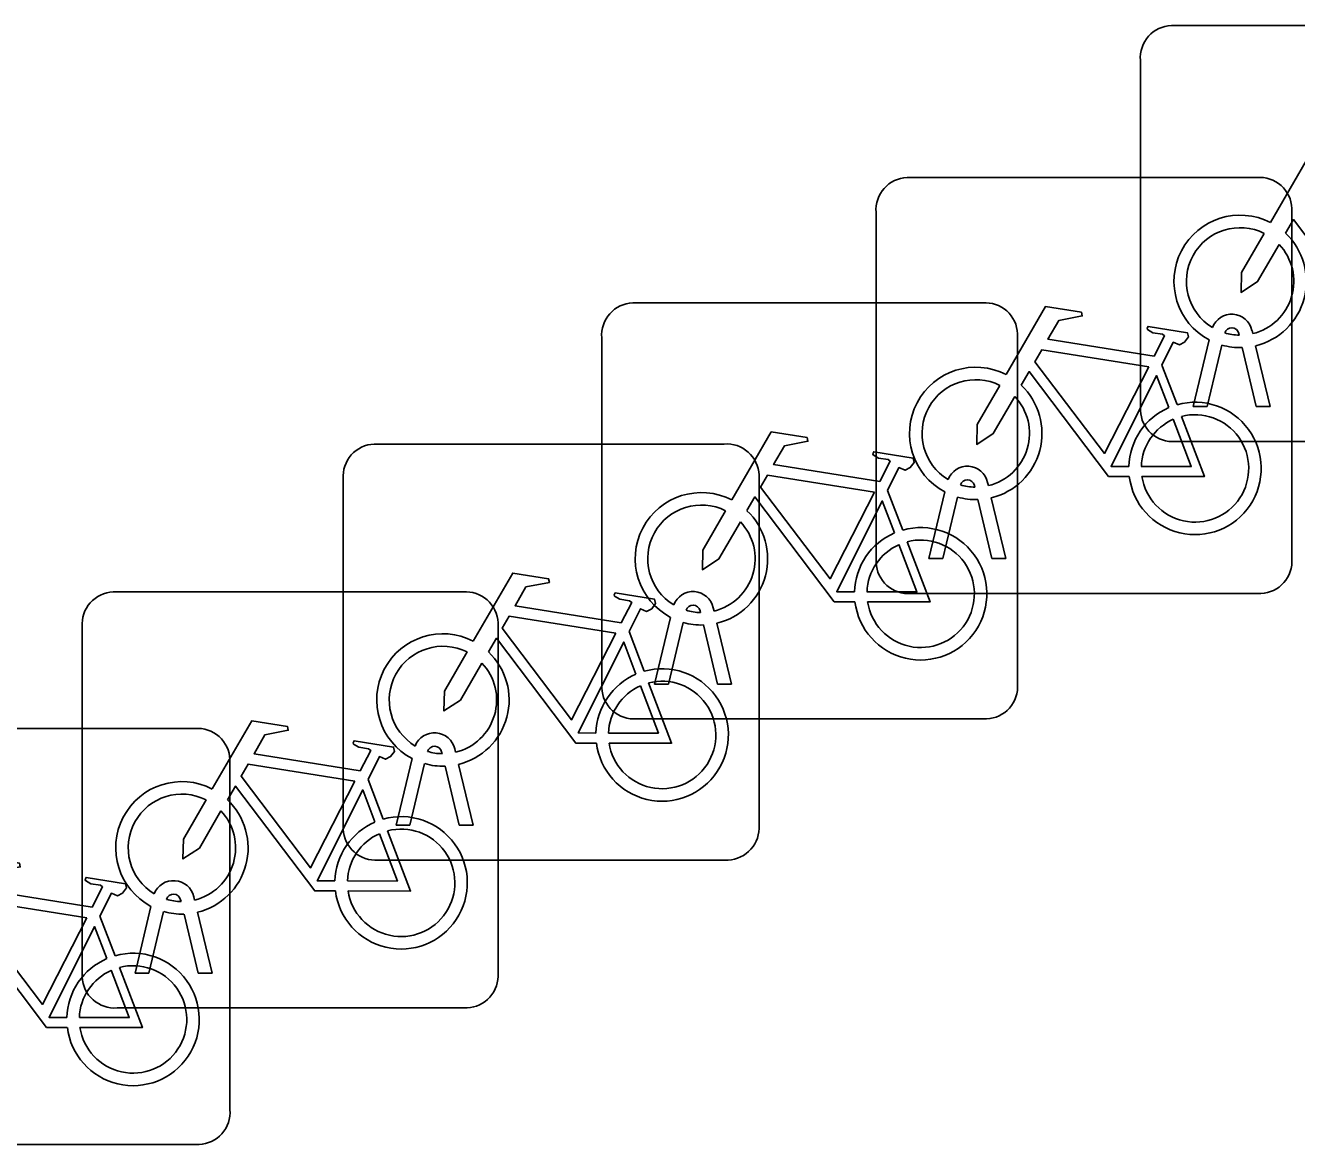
# Model space of a CAD drawing. Extents: x 158835 to 160077, y 386387 to 387778.
# Drawn here: x 159677.103 to 159680.157, y 387562.951 to 387565.639 of the extents above; entities that cross this region are included whole.
import ezdxf

# ---------------------------------------------------------------- set-up
doc = ezdxf.new("R2010")
doc.units = 0
doc.layers.add('IMGEO_Fietsenrek', color=7, linetype='Continuous')

msp = doc.modelspace()

# ---------------------------------------------------------------- linework, layer by layer
at = {"layer": 'IMGEO_Fietsenrek'}
for p, q in [((159679.8559, 387565.6385), (159680.6968, 387565.6385)), ((159680.6968, 387565.6385), (159679.8559, 387565.6385)), ((159679.7815, 387564.7139), (159679.7815, 387565.5548)), ((159679.7815, 387565.5548), (159679.7815, 387564.7139)), ((159679.2209, 387565.2735), (159680.0618, 387565.2735)), ((159680.0618, 387565.2735), (159679.2209, 387565.2735)), ((159679.1465, 387564.3489), (159679.1465, 387565.1898)), ((159679.1465, 387565.1898), (159679.1465, 387564.3489)), ((159680.1455, 387565.1991), (159680.1455, 387564.3582)), ((159680.1455, 387564.3582), (159680.1455, 387565.1991)), ((159678.5619, 387564.9725), (159679.4028, 387564.9725)), ((159679.4028, 387564.9725), (159678.5619, 387564.9725)), ((159680.0496, 387564.9064), (159680.0514, 387564.8985)), ((159678.4875, 387564.0479), (159678.4875, 387564.8888)), ((159678.4875, 387564.8888), (159678.4875, 387564.0479)), ((159679.4865, 387564.8981), (159679.4865, 387564.0572)), ((159679.4865, 387564.0572), (159679.4865, 387564.8981)), ((159679.9085, 387564.7233), (159679.9468, 387564.8833)), ((159680.0189, 387564.8949), (159680.0179, 387564.8992)), ((159679.9772, 387564.8711), (159679.9419, 387564.7233)), ((159680.06, 387564.7233), (159680.0261, 387564.865)), ((159680.0584, 387564.8693), (159680.0934, 387564.7233)), ((159679.8332, 387564.8232), (159679.8695, 387564.728)), ((159679.9419, 387564.7233), (159679.9085, 387564.7233)), ((159680.0934, 387564.7233), (159680.06, 387564.7233)), ((159677.9409, 387564.6335), (159678.7818, 387564.6335)), ((159678.7818, 387564.6335), (159677.9409, 387564.6335)), ((159680.7061, 387564.6395), (159679.8652, 387564.6395)), ((159679.8652, 387564.6395), (159680.7061, 387564.6395)), ((159677.8665, 387563.7089), (159677.8665, 387564.5498)), ((159677.8665, 387564.5498), (159677.8665, 387563.7089)), ((159678.8655, 387564.5591), (159678.8655, 387563.7182)), ((159678.8655, 387563.7182), (159678.8655, 387564.5591)), ((159679.4146, 387564.5414), (159679.4164, 387564.5335)), ((159679.1742, 387564.5222), (159679.2105, 387564.427)), ((159679.2735, 387564.3583), (159679.3118, 387564.5183)), ((159679.3839, 387564.5299), (159679.3829, 387564.5342)), ((159679.3422, 387564.5061), (159679.3069, 387564.3583)), ((159679.425, 387564.3583), (159679.3911, 387564.5)), ((159679.4234, 387564.5043), (159679.4584, 387564.3583)), ((159679.3069, 387564.3583), (159679.2735, 387564.3583)), ((159679.4584, 387564.3583), (159679.425, 387564.3583)), ((159677.3139, 387564.2785), (159678.1548, 387564.2785)), ((159678.1548, 387564.2785), (159677.3139, 387564.2785)), ((159680.0711, 387564.2745), (159679.2302, 387564.2745)), ((159679.2302, 387564.2745), (159680.0711, 387564.2745)), ((159678.7556, 387564.2404), (159678.7574, 387564.2325)), ((159678.2385, 387564.2041), (159678.2385, 387563.3632)), ((159678.2385, 387563.3632), (159678.2385, 387564.2041)), ((159678.6145, 387564.0573), (159678.6528, 387564.2173)), ((159678.6832, 387564.2051), (159678.6479, 387564.0573)), ((159678.7249, 387564.2289), (159678.7239, 387564.2332)), ((159678.7644, 387564.2033), (159678.7994, 387564.0573)), ((159677.2395, 387563.3539), (159677.2395, 387564.1948)), ((159677.2395, 387564.1948), (159677.2395, 387563.3539)), ((159678.5532, 387564.1832), (159678.5895, 387564.088)), ((159678.766, 387564.0573), (159678.7321, 387564.199)), ((159678.6479, 387564.0573), (159678.6145, 387564.0573)), ((159678.7994, 387564.0573), (159678.766, 387564.0573)), ((159679.4121, 387563.9735), (159678.5712, 387563.9735)), ((159678.5712, 387563.9735), (159679.4121, 387563.9735)), ((159676.6699, 387563.9505), (159677.5108, 387563.9505)), ((159677.5108, 387563.9505), (159676.6699, 387563.9505)), ((159678.1346, 387563.9014), (159678.1364, 387563.8935)), ((159677.5945, 387563.8761), (159677.5945, 387563.0352)), ((159677.5945, 387563.0352), (159677.5945, 387563.8761)), ((159677.9935, 387563.7183), (159678.0318, 387563.8783)), ((159678.1039, 387563.8899), (159678.1029, 387563.8942)), ((159678.0622, 387563.8661), (159678.0269, 387563.7183)), ((159678.145, 387563.7183), (159678.1111, 387563.86)), ((159678.1434, 387563.8643), (159678.1784, 387563.7183)), ((159677.9262, 387563.8282), (159677.9625, 387563.733)), ((159678.0269, 387563.7183), (159677.9935, 387563.7183)), ((159678.1784, 387563.7183), (159678.145, 387563.7183)), ((159678.7911, 387563.6345), (159677.9502, 387563.6345)), ((159677.9502, 387563.6345), (159678.7911, 387563.6345)), ((159677.4769, 387563.5349), (159677.4759, 387563.5392)), ((159677.5076, 387563.5464), (159677.5094, 387563.5385)), ((159677.3665, 387563.3633), (159677.4048, 387563.5233)), ((159677.4352, 387563.5111), (159677.3999, 387563.3633)), ((159677.518, 387563.3633), (159677.4841, 387563.505)), ((159677.5164, 387563.5093), (159677.5514, 387563.3633)), ((159677.2822, 387563.5002), (159677.3185, 387563.405)), ((159677.3999, 387563.3633), (159677.3665, 387563.3633)), ((159677.5514, 387563.3633), (159677.518, 387563.3633)), ((159678.1641, 387563.2795), (159677.3232, 387563.2795)), ((159677.3232, 387563.2795), (159678.1641, 387563.2795)), ((159677.5201, 387562.9515), (159676.6792, 387562.9515)), ((159676.6792, 387562.9515), (159677.5201, 387562.9515))]:
    msp.add_line(p, q, dxfattribs=at)
for points in [[(159680.0941, 387565.1652), (159680.1888, 387565.3287), (159680.275, 387565.3149), (159680.2767, 387565.3062), (159680.2206, 387565.2953), (159680.1944, 387565.25), (159680.4496, 387565.2092)], [(159680.3898, 387564.9205), (159680.3401, 387564.9206), (159680.1494, 387565.1723), (159680.1304, 387565.1395)], [(159680.1148, 387565.1127), (159680.0632, 387565.0235), (159680.0233, 387564.9975), (159680.0245, 387565.045), (159680.079, 387565.1392)], [(159679.4591, 387564.8002), (159679.5538, 387564.9637), (159679.64, 387564.9499), (159679.6417, 387564.9412), (159679.5856, 387564.9303), (159679.5594, 387564.885), (159679.8146, 387564.8442)], [(159679.8146, 387564.8442), (159679.8396, 387564.893), (159679.8345, 387564.897), (159679.8113, 387564.9007), (159679.7986, 387564.9082), (159679.7976, 387564.9113), (159679.7998, 387564.9159), (159679.8946, 387564.9008), (159679.8969, 387564.8905), (159679.8875, 387564.8781), (159679.8751, 387564.8717), (159679.8606, 387564.8779), (159679.8332, 387564.8232)], [(159679.8017, 387564.819), (159679.5449, 387564.86), (159679.5282, 387564.8312), (159679.6952, 387564.6109), (159679.8017, 387564.819)], [(159679.7548, 387564.5555), (159679.7051, 387564.5556), (159679.5144, 387564.8073), (159679.4954, 387564.7745)], [(159679.8497, 387564.721), (159679.8204, 387564.7978), (159679.711, 387564.5797), (159679.7537, 387564.5796)], [(159679.4798, 387564.7477), (159679.4282, 387564.6585), (159679.3883, 387564.6325), (159679.3895, 387564.68), (159679.444, 387564.7742)], [(159679.7837, 387564.5795), (159679.9036, 387564.5793), (159679.8604, 387564.6929)], [(159679.8802, 387564.6998), (159679.9352, 387564.5552), (159679.7851, 387564.5555)], [(159678.8001, 387564.4992), (159678.8948, 387564.6627), (159678.981, 387564.6489), (159678.9827, 387564.6402), (159678.9266, 387564.6293), (159678.9004, 387564.584), (159679.1556, 387564.5432)], [(159679.1556, 387564.5432), (159679.1806, 387564.592), (159679.1755, 387564.596), (159679.1523, 387564.5997), (159679.1396, 387564.6072), (159679.1386, 387564.6103), (159679.1408, 387564.6149), (159679.2356, 387564.5998), (159679.2379, 387564.5895), (159679.2285, 387564.5771), (159679.2161, 387564.5707), (159679.2016, 387564.5769), (159679.1742, 387564.5222)], [(159679.1427, 387564.518), (159678.8859, 387564.559), (159678.8692, 387564.5302), (159679.0362, 387564.3099), (159679.1427, 387564.518)], [(159679.0958, 387564.2545), (159679.0461, 387564.2546), (159678.8554, 387564.5063), (159678.8364, 387564.4735)], [(159679.1907, 387564.42), (159679.1614, 387564.4968), (159679.052, 387564.2787), (159679.0947, 387564.2786)], [(159678.8208, 387564.4467), (159678.7692, 387564.3575), (159678.7293, 387564.3315), (159678.7305, 387564.379), (159678.785, 387564.4732)], [(159679.1247, 387564.2785), (159679.2446, 387564.2783), (159679.2014, 387564.3919)], [(159679.2212, 387564.3988), (159679.2762, 387564.2542), (159679.1261, 387564.2545)], [(159678.1791, 387564.1602), (159678.2738, 387564.3237), (159678.36, 387564.3099), (159678.3617, 387564.3012), (159678.3056, 387564.2903), (159678.2794, 387564.245), (159678.5346, 387564.2042)], [(159678.5346, 387564.2042), (159678.5596, 387564.253), (159678.5545, 387564.257), (159678.5313, 387564.2607), (159678.5186, 387564.2682), (159678.5176, 387564.2713), (159678.5198, 387564.2759), (159678.6146, 387564.2608), (159678.6169, 387564.2505), (159678.6075, 387564.2381), (159678.5951, 387564.2317), (159678.5806, 387564.2379), (159678.5532, 387564.1832)], [(159678.5217, 387564.179), (159678.2649, 387564.22), (159678.2482, 387564.1912), (159678.4152, 387563.9709), (159678.5217, 387564.179)], [(159678.4748, 387563.9155), (159678.4251, 387563.9156), (159678.2344, 387564.1673), (159678.2154, 387564.1345)], [(159678.5697, 387564.081), (159678.5404, 387564.1578), (159678.431, 387563.9397), (159678.4737, 387563.9396)], [(159678.1998, 387564.1077), (159678.1482, 387564.0185), (159678.1083, 387563.9925), (159678.1095, 387564.04), (159678.164, 387564.1342)], [(159678.5037, 387563.9395), (159678.6236, 387563.9393), (159678.5804, 387564.0529)], [(159678.6002, 387564.0598), (159678.6552, 387563.9152), (159678.5051, 387563.9155)], [(159677.5521, 387563.8052), (159677.6468, 387563.9687), (159677.733, 387563.9549), (159677.7347, 387563.9462), (159677.6786, 387563.9353), (159677.6524, 387563.89), (159677.9076, 387563.8492)], [(159677.9076, 387563.8492), (159677.9326, 387563.898), (159677.9275, 387563.902), (159677.9043, 387563.9057), (159677.8916, 387563.9132), (159677.8906, 387563.9163), (159677.8928, 387563.9209), (159677.9876, 387563.9058), (159677.9899, 387563.8955), (159677.9805, 387563.8831), (159677.9681, 387563.8767), (159677.9536, 387563.8829), (159677.9262, 387563.8282)], [(159677.8947, 387563.824), (159677.6379, 387563.865), (159677.6212, 387563.8362), (159677.7882, 387563.6159), (159677.8947, 387563.824)], [(159677.8478, 387563.5605), (159677.7981, 387563.5606), (159677.6074, 387563.8123), (159677.5884, 387563.7795)], [(159677.5728, 387563.7527), (159677.5212, 387563.6635), (159677.4813, 387563.6375), (159677.4825, 387563.685), (159677.537, 387563.7792)], [(159677.9427, 387563.726), (159677.9134, 387563.8028), (159677.804, 387563.5847), (159677.8467, 387563.5846)], [(159677.8767, 387563.5845), (159677.9966, 387563.5843), (159677.9534, 387563.6979)], [(159677.9732, 387563.7048), (159678.0282, 387563.5602), (159677.8781, 387563.5605)], [(159676.9081, 387563.4772), (159677.0028, 387563.6407), (159677.089, 387563.6269), (159677.0907, 387563.6182), (159677.0346, 387563.6073), (159677.0084, 387563.562), (159677.2636, 387563.5212)], [(159677.2636, 387563.5212), (159677.2886, 387563.57), (159677.2835, 387563.574), (159677.2603, 387563.5777), (159677.2476, 387563.5852), (159677.2466, 387563.5883), (159677.2488, 387563.5929), (159677.3436, 387563.5778), (159677.3459, 387563.5675), (159677.3365, 387563.5551), (159677.3241, 387563.5487), (159677.3096, 387563.5549), (159677.2822, 387563.5002)], [(159677.2507, 387563.496), (159676.9939, 387563.537), (159676.9772, 387563.5082), (159677.1442, 387563.2879), (159677.2507, 387563.496)], [(159677.2038, 387563.2325), (159677.1541, 387563.2326), (159676.9634, 387563.4843), (159676.9444, 387563.4515)], [(159677.2987, 387563.398), (159677.2694, 387563.4748), (159677.16, 387563.2567), (159677.2027, 387563.2566)], [(159677.2327, 387563.2565), (159677.3526, 387563.2563), (159677.3094, 387563.3699)], [(159677.3292, 387563.3768), (159677.3842, 387563.2322), (159677.2341, 387563.2325)]]:
    msp.add_lwpolyline(points, dxfattribs=at)
for centre, radius, start, end in [((159679.8592, 387565.5606), 0.0779, 92.4484, 184.2845), ((159679.8592, 387565.5606), 0.0779, 92.4484, 184.2845), ((159679.2242, 387565.1956), 0.0779, 92.4484, 184.2845), ((159679.2242, 387565.1956), 0.0779, 92.4484, 184.2845), ((159680.0676, 387565.1958), 0.0779, 2.4484, 94.2845), ((159680.0676, 387565.1958), 0.0779, 2.4484, 94.2845), ((159680.0211, 387565.0239), 0.159, 62.6766, 242.1369), ((159680.0211, 387565.0239), 0.129, 63.3192, 238.903), ((159680.0211, 387565.0239), 0.159, 283.5766, 46.6042), ((159680.0211, 387565.0239), 0.129, 283.6043, 43.4302), ((159678.5652, 387564.8946), 0.0779, 92.4484, 184.2845), ((159678.5652, 387564.8946), 0.0779, 92.4484, 184.2845), ((159679.4086, 387564.8948), 0.0779, 2.4484, 94.2845), ((159679.4086, 387564.8948), 0.0779, 2.4484, 94.2845), ((159680.0009, 387564.8953), 0.0499, 12.8025, 158.6934), ((159680.0009, 387564.8953), 0.0174, 12.8025, 163.4502), ((159680.0211, 387565.0239), 0.129, 253.415, 269.0204), ((159680.0211, 387565.0239), 0.159, 253.9967, 271.7867), ((159679.3861, 387564.6589), 0.159, 62.6766, 242.1369), ((159679.3861, 387564.6589), 0.129, 63.3192, 238.903), ((159679.3861, 387564.6589), 0.159, 283.5766, 46.6042), ((159679.3861, 387564.6589), 0.129, 283.6043, 43.4302), ((159679.9127, 387564.5749), 0.159, 187.0065, 105.7708), ((159679.9127, 387564.5749), 0.159, 113.3408, 178.3217), ((159679.8594, 387564.7172), 0.0779, 182.4484, 274.2845), ((159679.8594, 387564.7172), 0.0779, 182.4484, 274.2845), ((159679.9127, 387564.5749), 0.129, 113.923, 177.9556), ((159679.9127, 387564.5749), 0.129, 188.6715, 104.5883), ((159677.9442, 387564.5556), 0.0779, 92.4484, 184.2845), ((159677.9442, 387564.5556), 0.0779, 92.4484, 184.2845), ((159678.7876, 387564.5558), 0.0779, 2.4484, 94.2845), ((159678.7876, 387564.5558), 0.0779, 2.4484, 94.2845), ((159679.3659, 387564.5303), 0.0499, 12.8025, 158.6934), ((159679.3659, 387564.5303), 0.0174, 12.8025, 163.4502), ((159678.7271, 387564.3579), 0.159, 62.6766, 242.1369), ((159679.3861, 387564.6589), 0.129, 253.415, 269.0204), ((159678.7271, 387564.3579), 0.129, 63.3192, 238.903), ((159679.3861, 387564.6589), 0.159, 253.9967, 271.7867), ((159678.7271, 387564.3579), 0.159, 283.5766, 46.6042), ((159678.7271, 387564.3579), 0.129, 283.6043, 43.4302), ((159679.2537, 387564.2739), 0.159, 113.3408, 178.3217), ((159679.2537, 387564.2739), 0.159, 187.0065, 105.7708), ((159679.2537, 387564.2739), 0.129, 113.923, 177.9556), ((159679.2537, 387564.2739), 0.129, 188.6715, 104.5883), ((159680.0678, 387564.3524), 0.0779, 272.4484, 4.2845), ((159680.0678, 387564.3524), 0.0779, 272.4484, 4.2845), ((159679.2244, 387564.3522), 0.0779, 182.4484, 274.2845), ((159679.2244, 387564.3522), 0.0779, 182.4484, 274.2845), ((159677.3172, 387564.2006), 0.0779, 92.4484, 184.2845), ((159677.3172, 387564.2006), 0.0779, 92.4484, 184.2845), ((159678.1606, 387564.2008), 0.0779, 2.4484, 94.2845), ((159678.1606, 387564.2008), 0.0779, 2.4484, 94.2845), ((159678.7069, 387564.2293), 0.0499, 12.8025, 158.6934), ((159678.7069, 387564.2293), 0.0174, 12.8025, 163.4502), ((159678.7271, 387564.3579), 0.129, 253.415, 269.0204), ((159678.7271, 387564.3579), 0.159, 253.9967, 271.7867), ((159678.1061, 387564.0189), 0.159, 62.6766, 242.1369), ((159678.1061, 387564.0189), 0.129, 63.3192, 238.903), ((159678.1061, 387564.0189), 0.159, 283.5766, 46.6042), ((159678.1061, 387564.0189), 0.129, 283.6043, 43.4302), ((159678.6327, 387563.9349), 0.159, 113.3408, 178.3217), ((159678.6327, 387563.9349), 0.159, 187.0065, 105.7708), ((159678.6327, 387563.9349), 0.129, 113.923, 177.9556), ((159678.6327, 387563.9349), 0.129, 188.6715, 104.5883), ((159679.4088, 387564.0514), 0.0779, 272.4484, 4.2845), ((159679.4088, 387564.0514), 0.0779, 272.4484, 4.2845), ((159678.5654, 387564.0512), 0.0779, 182.4484, 274.2845), ((159678.5654, 387564.0512), 0.0779, 182.4484, 274.2845), ((159677.5166, 387563.8728), 0.0779, 2.4484, 94.2845), ((159677.5166, 387563.8728), 0.0779, 2.4484, 94.2845), ((159678.0859, 387563.8903), 0.0499, 12.8025, 158.6934), ((159678.0859, 387563.8903), 0.0174, 12.8025, 163.4502), ((159678.1061, 387564.0189), 0.129, 253.415, 269.0204), ((159678.1061, 387564.0189), 0.159, 253.9967, 271.7867), ((159677.4791, 387563.6639), 0.159, 62.6766, 242.1369), ((159677.4791, 387563.6639), 0.129, 63.3192, 238.903), ((159677.4791, 387563.6639), 0.159, 283.5766, 46.6042), ((159677.4791, 387563.6639), 0.129, 283.6043, 43.4302), ((159678.0057, 387563.5799), 0.159, 113.3408, 178.3217), ((159678.0057, 387563.5799), 0.159, 187.0065, 105.7708), ((159678.7878, 387563.7124), 0.0779, 272.4484, 4.2845), ((159678.7878, 387563.7124), 0.0779, 272.4484, 4.2845), ((159677.9444, 387563.7122), 0.0779, 182.4484, 274.2845), ((159677.9444, 387563.7122), 0.0779, 182.4484, 274.2845), ((159678.0057, 387563.5799), 0.129, 113.923, 177.9556), ((159678.0057, 387563.5799), 0.129, 188.6715, 104.5883), ((159677.4589, 387563.5353), 0.0499, 12.8025, 158.6934), ((159677.4589, 387563.5353), 0.0174, 12.8025, 163.4502), ((159677.4791, 387563.6639), 0.129, 253.415, 269.0204), ((159677.4791, 387563.6639), 0.159, 253.9967, 271.7867), ((159677.3617, 387563.2519), 0.159, 187.0065, 105.7708), ((159677.3617, 387563.2519), 0.159, 113.3408, 178.3217), ((159677.3617, 387563.2519), 0.129, 188.6715, 104.5883), ((159677.3617, 387563.2519), 0.129, 113.923, 177.9556), ((159677.3174, 387563.3572), 0.0779, 182.4484, 274.2845), ((159677.3174, 387563.3572), 0.0779, 182.4484, 274.2845), ((159678.1608, 387563.3574), 0.0779, 272.4484, 4.2845), ((159678.1608, 387563.3574), 0.0779, 272.4484, 4.2845), ((159677.5168, 387563.0294), 0.0779, 272.4484, 4.2845), ((159677.5168, 387563.0294), 0.0779, 272.4484, 4.2845)]:
    msp.add_arc(centre, radius, start, end, dxfattribs=at)

doc.saveas('drawing.dxf')
